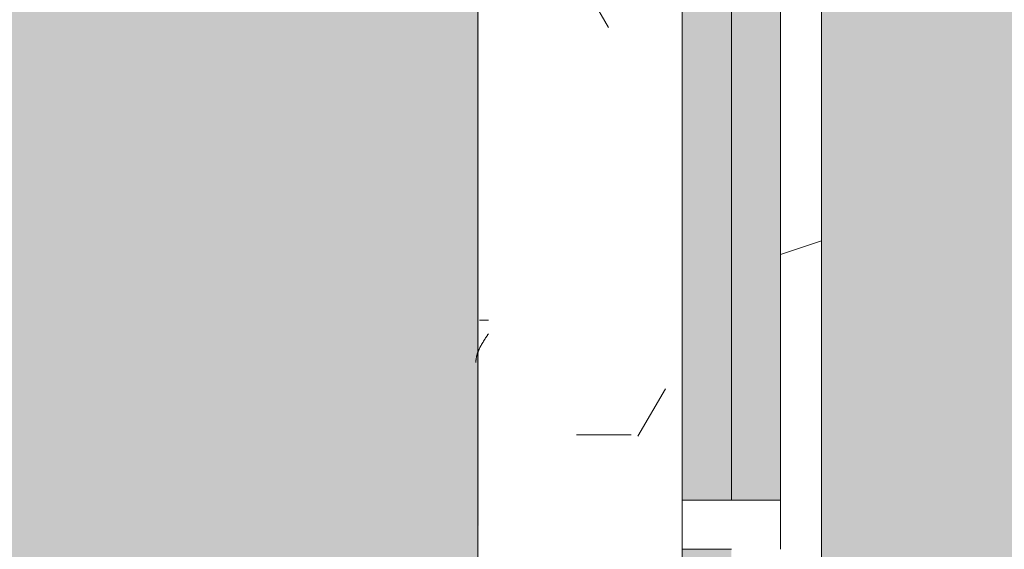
# Model space of a CAD drawing. Header units: millimetres. Extents: x 5980700 to 6194397, y -12939 to 2351883.
# Tile 290 of 587: x 6075328 to 6075930, y 3619 to 3943. Entities that reach past the tile are written whole.
import ezdxf

# ---------------------------------------------------------------- set-up
doc = ezdxf.new("R2010")
doc.units = ezdxf.units.MM
for name, color, linetype, lineweight in [('A-FLOR-PATT', 8, 'Continuous', 18), ('A-GLAZ', 151, 'Continuous', 9), ('A-GLAZ-SILL', 1, 'Continuous', 9), ('A-WALL', 113, 'Continuous', 18), ('A-WALL-PATT', 111, 'Continuous', 25)]:
    doc.layers.add(name, color=color, linetype=linetype, lineweight=lineweight)

# ---------------------------------------------------------------- blocks, each defined once
blk = doc.blocks.new('CC_JANELA MAXIM-AR_4 FOLHAS VIDRO - 2_50 x 1_20-V161-PLANTA DE CAIMENTO DE PISOS - 1 PAV_')
at = {"layer": 'A-GLAZ', "lineweight": 5}
h = blk.add_hatch(color=251, dxfattribs=at)
h.paths.add_polyline_path([(-1219.999999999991, -47.49999999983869), (-632.4999999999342, -47.4999999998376), (-632.4999999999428, -17.49999999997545), (-1220, -17.49999999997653)])
h.paths.add_polyline_path([(-602.499999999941, -47.4999999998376), (-14.99999999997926, -47.50000000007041), (-14.99999999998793, -17.49999999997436), (-602.4999999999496, -17.49999999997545), (-602.499999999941, -37.35499999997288)])
h.paths.add_polyline_path([(15.00000000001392, -17.49999999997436), (15.00000000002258, -47.50000000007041), (602.5000000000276, -47.50000000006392), (602.500000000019, -17.49999999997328), (65.00000000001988, -17.49999999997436)])
h.paths.add_polyline_path([(632.5000000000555, -47.50000000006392), (1219.999999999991, -47.50000000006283), (1219.999999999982, -17.4999999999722), (632.5000000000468, -17.49999999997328)])
blk.add_hatch(color=251, dxfattribs=at).paths.add_polyline_path([(632.4999999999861, -57.50636918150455), (632.4999999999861, -77.49999999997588), (1219.999999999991, -77.49999999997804), (1219.999999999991, -47.50000000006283), (632.4999999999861, -47.50000000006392)])
at = {"layer": 'A-GLAZ', "color": 90, "lineweight": 5}
for p, q in [((602.5000000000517, -17.49999999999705), (15.00000000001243, -17.49999999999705)), ((1219.99999999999, -17.49999999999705), (632.5000000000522, -17.49999999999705)), ((632.4999999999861, -47.50000000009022), (632.4999999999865, -77.50000000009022)), ((1219.999999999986, -47.50000000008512), (632.4999999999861, -47.5000000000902)), ((632.4999999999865, -77.50000000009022), (1219.999999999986, -77.50000000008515))]:
    blk.add_line(p, q, dxfattribs=at)
at = {"layer": 'A-GLAZ', "color": 130}
for p, q in [((632.5000000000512, -17.49999999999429), (602.5000000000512, -17.49999999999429)), ((602.5000000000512, -17.49999999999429), (602.5000000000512, -47.50000000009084)), ((632.5000000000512, -47.50000000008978), (632.5000000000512, -17.49999999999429)), ((602.5000000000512, -77.49999999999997), (632.5000000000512, -77.49999999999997))]:
    blk.add_line(p, q, dxfattribs=at)
blk = doc.blocks.new('FP_218-PLANTA DE CAIMENTO DE PISOS - 1 PAV_')
at = {"layer": 'A-GLAZ-SILL', "lineweight": 5}
for p, q in [((716.7137725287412, 108.6626156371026), (716.9407881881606, 108.6579489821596)), ((716.9407881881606, 108.6579489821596), (717.1678038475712, 108.6501733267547)), ((717.1678038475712, 108.6501733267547), (717.394819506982, 108.6392918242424)), ((717.394819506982, 108.6392918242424), (717.6218351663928, 108.6253088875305)), ((717.6218351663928, 108.6253088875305), (717.8488508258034, 108.6082301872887)), ((717.8488508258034, 108.6082301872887), (718.0758664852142, 108.5880626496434)), ((718.0758664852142, 108.5880626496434), (718.3028821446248, 108.5648144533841)), ((718.3028821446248, 108.5648144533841), (718.5298978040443, 108.5384950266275)), ((718.5298978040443, 108.5384950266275), (718.756913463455, 108.5091150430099)), ((718.756913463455, 108.5091150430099), (718.9839291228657, 108.4766864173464)), ((718.9839291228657, 108.4766864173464), (719.2109447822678, 108.4412223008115)), ((719.2109447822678, 108.4412223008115), (719.4379604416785, 108.4027370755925)), ((719.4379604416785, 108.4027370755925), (719.6649761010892, 108.3612463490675)), ((719.6649761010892, 108.3612463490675), (719.8919917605, 108.3167669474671)), ((719.8919917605, 108.3167669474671), (720.1190074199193, 108.2693169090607)), ((720.1190074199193, 108.2693169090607), (720.34602307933, 108.2189154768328)), ((720.34602307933, 108.2189154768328), (720.5730387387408, 108.1655830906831)), ((720.5730387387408, 108.1655830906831), (720.8000543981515, 108.1093413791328)), ((720.8000543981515, 108.1093413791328), (721.0270700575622, 108.0502131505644)), ((721.0270700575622, 108.0502131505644), (721.2540857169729, 107.9882223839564)), ((721.2540857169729, 107.9882223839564), (721.4811013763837, 107.9233942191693)), ((721.4811013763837, 107.9233942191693), (721.7081170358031, 107.8557549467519)), ((721.7081170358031, 107.8557549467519), (721.9351326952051, 107.7853319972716)), ((721.9351326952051, 107.7853319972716), (722.1621483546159, 107.7121539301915)), ((722.1621483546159, 107.7121539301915), (722.3891640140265, 107.6362504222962)), ((722.3891640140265, 107.6362504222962), (722.6161796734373, 107.5576522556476)), ((722.6161796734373, 107.5576522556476), (722.843195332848, 107.4763913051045)), ((722.843195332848, 107.4763913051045), (723.0702109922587, 107.3925005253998)), ((723.0702109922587, 107.3925005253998), (723.2972266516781, 107.3060139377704)), ((723.2972266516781, 107.3060139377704), (723.5242423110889, 107.2169666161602)), ((723.5242423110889, 107.2169666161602), (723.7512579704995, 107.1253946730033)), ((723.7512579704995, 107.1253946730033), (723.9782736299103, 107.0313352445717)), ((723.9782736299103, 107.0313352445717), (724.205289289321, 106.9348264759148)), ((724.205289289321, 106.9348264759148), (724.4323049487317, 106.8359075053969)), ((724.4323049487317, 106.8359075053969), (724.6593206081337, 106.7346184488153)), ((724.6593206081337, 106.7346184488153), (724.8863362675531, 106.6310003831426)), ((724.8863362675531, 106.6310003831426), (725.1133519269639, 106.5250953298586)), ((725.1133519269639, 106.5250953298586), (725.3403675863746, 106.4169462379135)), ((725.3403675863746, 106.4169462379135), (725.5673832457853, 106.3065969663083)), ((725.5673832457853, 106.3065969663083), (725.7943989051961, 106.194092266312)), ((725.7943989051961, 106.194092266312), (726.0214145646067, 106.0794777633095)), ((726.0214145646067, 106.0794777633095), (726.2484302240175, 105.9627999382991)), ((726.2484302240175, 105.9627999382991), (726.4754458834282, 105.8441061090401)), ((726.4754458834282, 105.8441061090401), (726.7024615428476, 105.7234444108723)), ((726.7024615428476, 105.7234444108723), (726.9294772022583, 105.600863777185)), ((726.9294772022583, 105.600863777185), (727.1564928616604, 105.4764139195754)), ((727.1564928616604, 105.4764139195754), (727.3835085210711, 105.3501453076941)), ((727.3835085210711, 105.3501453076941), (727.6105241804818, 105.2221091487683)), ((727.6105241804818, 105.2221091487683), (727.8375398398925, 105.0923573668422)), ((727.8375398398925, 105.0923573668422), (728.0645554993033, 104.9609425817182)), ((728.0645554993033, 104.9609425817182), (728.2915711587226, 104.8279180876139)), ((728.2915711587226, 104.8279180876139), (728.5185868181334, 104.6933378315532)), ((728.5185868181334, 104.6933378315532), (728.7456024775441, 104.5572563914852)), ((728.7456024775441, 104.5572563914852), (728.9726181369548, 104.4197289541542)), ((728.9726181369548, 104.4197289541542), (729.1996337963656, 104.2808112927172)), ((729.1996337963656, 104.2808112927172), (729.4266494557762, 104.1405597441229)), ((729.4266494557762, 104.1405597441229), (729.653665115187, 103.9990311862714)), ((729.653665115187, 103.9990311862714), (729.8806807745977, 103.85628301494)), ((729.8806807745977, 103.85628301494), (730.1076964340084, 103.7123731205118)), ((730.1076964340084, 103.7123731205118), (730.3347120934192, 103.5673598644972)), ((730.3347120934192, 103.5673598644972), (730.5617277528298, 103.4213020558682)), ((730.5617277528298, 103.4213020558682), (730.7887434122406, 103.2742589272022)), ((730.7887434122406, 103.2742589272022), (731.0157590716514, 103.1262901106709)), ((731.0157590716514, 103.1262901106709), (731.242774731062, 102.9774556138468)), ((731.242774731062, 102.9774556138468), (731.4697903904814, 102.8278157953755)), ((731.4697903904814, 102.8278157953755), (731.6968060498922, 102.6774313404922)), ((731.6968060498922, 102.6774313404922), (731.9238217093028, 102.5263632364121)), ((731.9238217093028, 102.5263632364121), (732.1508373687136, 102.3746727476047)), ((732.1508373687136, 102.3746727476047), (732.3778530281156, 102.222421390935)), ((742.5410056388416, 100.9916647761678), (742.5410056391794, 106.4169462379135)), ((732.3778530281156, 102.222421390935), (732.6048686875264, 102.069670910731)), ((732.6048686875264, 102.069670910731), (732.831884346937, 101.9164832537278)), ((732.831884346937, 101.9164832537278), (733.0589000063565, 101.7629205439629)), ((733.0589000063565, 101.7629205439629), (733.2859156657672, 101.6090450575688)), ((733.2859156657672, 101.6090450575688), (733.5129313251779, 101.4549191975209)), ((733.5129313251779, 101.4549191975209), (733.7399469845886, 101.3006054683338)), ((733.7399469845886, 101.3006054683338), (733.9669626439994, 101.1461664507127)), ((733.9669626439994, 101.1461664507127), (734.1939783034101, 100.9916647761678))]:
    blk.add_line(p, q, dxfattribs=at)
at = {"layer": 'A-GLAZ-SILL', "color": 90, "lineweight": 5}
blk.add_line((1274.999999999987, 107.4999999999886), (-1274.999999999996, 107.4999999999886), dxfattribs=at)
blk = doc.blocks.new('CC_PEITORIL - PEITORIL-V217-PLANTA DE CAIMENTO DE PISOS - 1 PAV_')
at = {"layer": 'A-GLAZ-SILL', "lineweight": 5}
h = blk.add_hatch(dxfattribs=at)
h.set_pattern_fill('FP_226', color=256, style=0, pattern_type=2)
h.set_pattern_definition([(270, (-3016.659, -16549.122), (101.6, -406.4), [33.528, -271.272, 33.528, -1896.872]), (270, (-3016.659, -16549.122), (101.6, -406.4), [-338.328, -271.272, 33.528, -576.072, -1016]), (270, (-3016.659, -16549.122), (101.6, -406.4), [-1219.2, 33.528, -271.272, 33.528, -677.672]), (270, (-3016.659, -16549.122), (101.6, -406.4), [-1557.528, -169.672, 33.528, -474.472]), (29.99999999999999, (-2965.859, -16701.522), (301.1527240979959, 291.1881810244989), [33.528, -271.272, 33.528, -1896.872]), (29.99999999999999, (-2965.859, -16701.522), (301.1527240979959, 291.1881810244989), [-338.328, -271.272, 33.528, -576.072, -1016]), (29.99999999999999, (-2965.859, -16701.522), (301.1527240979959, 291.1881810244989), [-1219.2, 33.528, -271.272, 33.528, -677.672]), (29.99999999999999, (-2965.859, -16701.522), (301.1527240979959, 291.1881810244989), [-1557.528, -169.672, 33.528, -474.472]), (150, (-2762.659, -16752.322), (-402.7527240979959, 115.211818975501), [33.528, -271.272, 33.528, -1896.872]), (150, (-2762.659, -16752.322), (-402.7527240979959, 115.211818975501), [-338.328, -271.272, 33.528, -576.072, -1016]), (150, (-2762.659, -16752.322), (-402.7527240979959, 115.211818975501), [-1219.2, 33.528, -271.272, 33.528, -677.672]), (150, (-2762.659, -16752.322), (-402.7527240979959, 115.211818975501), [-1557.528, -169.672, 33.528, -474.472])])
h.paths.add_polyline_path([(-1274.999999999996, 77.50000000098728), (-1250.000000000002, 77.49363081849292), (-1250.000000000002, -17.49999999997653), (1249.999999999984, -17.4999999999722), (1249.999999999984, 77.50000000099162), (1274.999999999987, 77.50000000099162), (1274.999999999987, 100.9916647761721), (-1274.999999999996, 100.9852955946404), (-1274.999999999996, 79.0669326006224)])
h = blk.add_hatch(dxfattribs=at)
h.set_pattern_fill('FP_227', color=256, style=0, pattern_type=2)
h.set_pattern_definition([(126.87, (-1429.159, -17184.122), (3175.008507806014, -4762.494328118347), [793.75, -7143.75]), (116.565, (-1905.409, -18136.622), (-1587.499067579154, 1587.501456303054), [1774.879, -1774.879]), (108.435, (-2699.159, -18136.622), (-1587.502903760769, 3174.997452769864), [1004.024, -4016.092])])
h.paths.add_polyline_path([(-1274.999999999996, 77.50000000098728), (-1250.000000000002, 77.49363081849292), (-1250.000000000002, -17.49999999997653), (1249.999999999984, -17.4999999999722), (1249.999999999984, 77.50000000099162), (1274.999999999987, 77.50000000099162), (1274.999999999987, 100.9916647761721), (-1274.999999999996, 100.9852955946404), (-1274.999999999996, 79.0669326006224)])
at = {"layer": 'A-GLAZ', "color": 90, "lineweight": 5}
blk.add_blockref('FP_218-PLANTA DE CAIMENTO DE PISOS - 1 PAV_', (0, 0), dxfattribs=at)
blk = doc.blocks.new('BE-PMSa-MOD-ARQ-CONEXAODOFUTURO-EX-000-R_rvt-2-PLANTA DE CAIMENTO DE PISOS - 1 PAV_')
at = {"layer": 'A-FLOR-PATT', "lineweight": 5}
h = blk.add_hatch(dxfattribs=at)
h.set_pattern_fill('FP_2', color=135, style=0, pattern_type=2)
h.set_pattern_definition([(0, (0, 0), (812.8, 203.2), [33.528, -576.072, 33.528, -576.072, -3251.2]), (0, (0, 0), (812.8, 203.2), [-1219.2, 33.528, -1185.672, 33.528, -576.072, -1422.4]), (0, (0, 0), (812.8, 203.2), [-3048, 33.528, -372.872, 33.528, -982.472]), (120, (304.8, 101.6), (-582.3763620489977, 602.3054481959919), [33.52799999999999, -576.0719999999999, 33.52799999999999, -576.0719999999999, -3251.199999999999]), (120, (304.8, 101.6), (-582.3763620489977, 602.3054481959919), [-1219.2, 33.52799999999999, -1185.672, 33.52799999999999, -576.0719999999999, -1422.4]), (120, (304.8, 101.6), (-582.3763620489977, 602.3054481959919), [-3048, 33.52799999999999, -372.8719999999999, 33.52799999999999, -982.4719999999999]), (240, (406.4, 508), (-230.4236379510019, -805.5054481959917), [33.528, -576.072, 33.528, -576.072, -3251.2]), (240, (406.4, 508), (-230.4236379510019, -805.5054481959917), [-1219.2, 33.528, -1185.672, 33.528, -576.072, -1422.4]), (240, (406.4, 508), (-230.4236379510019, -805.5054481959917), [-3048, 33.528, -372.872, 33.528, -982.472])])
h.paths.add_polyline_path([(-15966.85299915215, 4711.136803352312), (-15966.79158577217, 4712.906868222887), (-15965.57572207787, 4712.3617231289)])
h.paths.add_polyline_path([(3731.201831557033, -10125.84100563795), (14705.38782324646, -10125.84100563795), (14705.38782324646, -9779.8857164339), (14699.38782324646, -9779.8857164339), (14699.38782324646, -9763.237570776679), (14681.68558745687, -9763.757413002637), (14670.96395493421, -9768.482704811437), (14665.88782324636, -9782.570563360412), (14665.88782324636, -9856.278958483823), (14670.73620676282, -9865.068167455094), (14677.45883342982, -9868.493127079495), (14678.38782324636, -9869.242380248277), (14678.38782324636, -9881.040871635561), (14674.14369136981, -9882.10035906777), (14663.09686027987, -9878.012306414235), (14654.32815878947, -9868.57707781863), (14652.0250349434, -9859.981702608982), (14651.89263271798, -9855.737570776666), (14650.88782324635, -9855.737570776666), (14651.89263271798, -9780.737570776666), (14653.73085252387, -9770.127241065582), (14656.87805812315, -9762.851510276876), (14667.13782324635, -9752.591745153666), (14683.38782324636, -9748.237570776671), (14699.38782324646, -9748.237570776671), (14699.38782324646, -9731.58942511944), (14705.38782324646, -9731.58942511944), (14705.38782324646, -9705.737570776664), (14755.38782324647, -9705.737570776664), (14755.38782324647, -9754.737570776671), (14795.38782324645, -9754.737570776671), (14796.02424042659, -9756.737570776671), (14812.38782324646, -9756.737570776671), (14811.36426821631, -9815.737570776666), (14810.34779546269, -9815.737570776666), (14811.47778338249, -9818.1719714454), (14811.43015556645, -9819.291362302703), (14811.44856252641, -9820.918341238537), (14827.38782324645, -9827.197475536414), (14827.38782324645, -10125.84100563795), (21231.38515489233, -10125.84100563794), (21231.38515489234, 5919.158994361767), (12003.88515489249, 5918.472013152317), (12003.8851548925, 5447.158205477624), (12268.88333741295, 5447.158205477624), (12268.88333741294, 4674.158994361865), (15653.88333741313, 4674.158994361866), (15653.88333741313, 5447.158205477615), (15923.88333741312, 5447.158205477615), (15923.88333741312, 4674.158994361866), (19560.40988707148, 4674.158994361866), (19559.83290347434, 4677.196584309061), (19558.62046790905, 4677.180784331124), (19558.93691090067, 4681.184361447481), (19560.40988707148, 4681.202554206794), (19559.83416624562, 4682.57353656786), (19558.03876213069, 4682.57353656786), (19558.93691090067, 4695.251249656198), (19588.00988707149, 4695.197383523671), (19586.88286324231, 4682.548897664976), (19585.40988707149, 4682.548897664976), (19585.98560789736, 4681.195050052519), (19587.19930623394, 4681.15368493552), (19586.88286324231, 4677.184908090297), (19585.41064974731, 4677.065937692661), (19585.98560789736, 4674.158994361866), (19999.38682609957, 4674.158994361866), (19999.38682609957, 5447.158205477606), (20269.38682609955, 5447.158205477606), (20269.38682609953, 4280.731645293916), (20299.38682609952, 4280.731645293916), (20298.51487451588, 1530.731645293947), (20269.38682609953, 1530.731645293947), (20269.38682609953, 1143.558994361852), (20299.38682609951, 1143.558994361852), (20298.51487451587, -1606.441005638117), (20269.38682609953, -1606.441005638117), (20269.38682609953, -2040.191005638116), (20299.38682609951, -2040.191005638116), (20298.51487451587, -4790.191005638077), (20269.38682609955, -4790.191005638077), (20269.38682609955, -5273.941005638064), (20299.38682609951, -5273.941005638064), (20298.51487451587, -8023.941005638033), (20269.38682609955, -8023.941005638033), (20269.38682609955, -9308.841005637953), (19999.38682609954, -9308.841005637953), (19999.38682609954, -8513.84179452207), (19913.3833374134, -8513.84179452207), (19913.3833374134, -8347.825683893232), (19635.38599049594, -8347.979428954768), (19635.38599049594, -8377.825683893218), (16285.38599049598, -8376.953732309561), (16285.38599049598, -8347.825683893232), (15971.88333741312, -8347.979428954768), (15971.88333741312, -8513.841794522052), (15921.38515489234, -8513.841794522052), (15921.38515489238, -9312.594001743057), (15651.38515489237, -9312.594001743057), (15651.38515489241, -8513.841794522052), (15603.38515489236, -8513.841794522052), (15603.38515489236, -8377.825683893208), (12316.88333741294, -8377.825683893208), (12316.88333741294, -8513.841794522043), (12293.88333741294, -8513.841794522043), (12293.88333741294, -9312.594001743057), (11998.88333741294, -9312.594001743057), (11998.88333741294, -8513.841794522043), (11950.88333741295, -8513.841794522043), (11950.88333741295, -8347.825683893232), (11867.63333741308, -8347.979428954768), (11867.63333741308, -8377.82568389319), (8517.633337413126, -8376.953732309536), (8517.633337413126, -8347.825683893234), (8434.383337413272, -8347.97942895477), (8434.383337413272, -8513.841794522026), (8386.383337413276, -8513.841794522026), (8386.383337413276, -9312.594001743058), (8116.383337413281, -9312.594001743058), (8116.383337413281, -9125.841005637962), (2121.38333741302, -9125.841005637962), (2121.38333741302, -9312.594001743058), (1851.383337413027, -9312.594001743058), (1851.383337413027, -9125.841005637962), (-4143.616662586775, -9125.841005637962), (-4143.616662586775, -9312.594001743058), (-4413.616662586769, -9312.594001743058), (-4413.616662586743, -8513.841794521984), (-4461.61666258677, -8513.841794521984), (-4461.61666258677, -8347.825683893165), (-4547.366662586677, -8347.97942895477), (-4547.366662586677, -8377.82568389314), (-7897.366662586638, -8376.953732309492), (-7897.366662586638, -8347.825683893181), (-7983.116662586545, -8347.97942895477), (-7983.116662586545, -8513.841794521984), (-8031.114845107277, -8513.841794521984), (-8031.11484510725, -9308.841005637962), (-8301.11484510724, -9308.841005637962), (-8301.114845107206, -8513.841794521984), (-8349.116662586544, -8513.841794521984), (-8349.116662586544, -8347.825683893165), (-8354.864845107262, -8347.97942895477), (-8354.864845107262, -8377.825683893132), (-11704.86484510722, -8376.953732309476), (-11705.67059857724, -8347.825683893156), (-11710.61666258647, -8347.97942895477), (-11710.61666258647, -8513.841794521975), (-11758.61484510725, -8513.841794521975), (-11758.61484510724, -9308.841005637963), (-12028.61484510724, -9308.841005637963), (-12028.61484510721, -8513.841794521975), (-12076.61666258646, -8513.841794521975), (-12076.61666258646, -8347.82568389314), (-12498.61666258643, -8347.97942895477), (-12498.61666258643, -8377.825683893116), (-15848.61666258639, -8376.953732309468), (-15848.61666258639, -8347.82568389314), (-16270.61666258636, -8347.97942895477), (-16270.61666258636, -8513.841794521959), (-16356.61588608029, -8513.841794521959), (-16356.61588608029, -9308.841005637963), (-16626.61588608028, -9308.841005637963), (-16626.62225526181, -7987.079408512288), (-16656.61588608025, -7987.079408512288), (-16655.7439344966, -5237.07940851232), (-16626.62225526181, -5237.07940851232), (-16626.62225526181, -4803.34100563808), (-16656.61588608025, -4803.34100563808), (-16655.7439344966, -2053.341005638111), (-16626.62225526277, -2053.341005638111), (-16626.62225526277, -1620.841794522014), (-16656.61588608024, -1620.841794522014), (-16655.74393449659, 1129.158205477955), (-16626.62225526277, 1129.158205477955), (-16626.62225526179, 1534.1582054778), (-16656.61588608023, 1534.1582054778), (-16655.75030367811, 4291.658994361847), (-16626.62225526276, 4291.658994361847), (-16626.61588608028, 5479.158994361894), (-16356.61588608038, 5479.158994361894), (-16356.61588608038, 4674.158994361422), (-15971.4658517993, 4674.158994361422), (-15969.32193463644, 4707.054996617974), (-15967.78963012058, 4710.307043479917), (-15962.27373900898, 4714.058684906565), (-15960.94760521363, 4714.652107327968), (-15959.84645306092, 4714.71907505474), (-15959.84645306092, 4715.8252811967), (-15957.766248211, 4715.335026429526), (-15956.67909179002, 4714.508980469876), (-15954.53101014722, 4715.146843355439), (-15948.69801778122, 4712.361723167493), (-15947.69218614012, 4710.313634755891), (-15946.34526303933, 4708.984911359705), (-15944.33196142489, 4698.966261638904), (-15943.76299404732, 4697.905132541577), (-15944.00738434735, 4674.158994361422), (-12028.61666258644, 4674.158994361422), (-12028.6166625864, 5447.158205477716), (-11733.61666258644, 5446.941285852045), (-11733.61666258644, 4674.158994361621), (-8301.114845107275, 4674.158994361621), (-8301.114845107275, 5447.158205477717), (-8031.114845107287, 5447.158205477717), (-8031.114845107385, 5919.158994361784), (-17588.61484510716, 5919.158994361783), (-17588.61484510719, -10125.84100563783), (1375.719287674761, -10125.84100563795)])
h.paths.add_polyline_path([(14665.67045985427, -9780.737570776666), (14665.63226694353, -9779.779781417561), (14665.63226694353, -9780.737570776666)])
h.paths.add_polyline_path([(-16089.65907882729, -8758.105317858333), (-16115.54098333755, -8754.697900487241), (-16139.6590788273, -8744.707858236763), (-16160.36975694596, -8728.81599597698), (-16176.26161920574, -8708.105317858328), (-16186.2516614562, -8683.987222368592), (-16189.65907882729, -8658.105317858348), (-16186.2516614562, -8632.223413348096), (-16176.26161920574, -8608.105317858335), (-16160.36975694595, -8587.394639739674), (-16139.65907882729, -8571.502777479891), (-16115.54098333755, -8561.512735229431), (-16089.65907882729, -8558.105317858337), (-16063.77717431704, -8561.512735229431), (-16039.65907882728, -8571.5027774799), (-16018.94840070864, -8587.394639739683), (-16003.05653844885, -8608.105317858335), (-15993.06649619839, -8632.22341334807), (-15989.6590788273, -8658.105317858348), (-15993.06649619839, -8683.987222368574), (-16003.05653844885, -8708.105317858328), (-16021.19134126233, -8730.537064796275), (-16039.65907882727, -8744.707858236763), (-16063.77717431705, -8754.697900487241)])
h.paths.add_polyline_path([(19732.71217533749, -8754.66845021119), (19706.83027082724, -8751.260990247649), (19682.71217533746, -8741.270823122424), (19660.00862136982, -8722.781563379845), (19646.10963495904, -8704.667825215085), (19636.1195927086, -8680.549428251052), (19632.71217533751, -8648.66439434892), (19632.71217533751, -8622.782813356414), (19636.1195927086, -8596.9012323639), (19646.10963495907, -8572.783438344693), (19662.00149721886, -8552.073019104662), (19682.71217533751, -8536.181355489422), (19706.83027082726, -8526.191438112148), (19732.7121753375, -8522.784063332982), (19758.59407984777, -8526.191438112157), (19782.71217533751, -8536.181355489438), (19803.42285345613, -8552.073019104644), (19819.31471571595, -8572.783438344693), (19829.30475796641, -8596.901232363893), (19832.7121753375, -8628.390346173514), (19832.7121753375, -8654.667200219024), (19827.88084468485, -8683.987101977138), (19816.67739151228, -8708.104895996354), (19803.42285345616, -8725.378762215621), (19782.71217533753, -8741.270823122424), (19758.59407984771, -8751.260990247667)])
h.paths.add_polyline_path([(15648.38515489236, -8468.841794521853), (15650.88333741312, -8468.841794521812), (15650.88333741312, -8347.825683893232), (15648.38515489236, -8347.979428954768)])
h.paths.add_polyline_path([(19588.84766320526, 4677.140991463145), (19587.19930623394, 4677.180784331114), (19588.17837096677, 4681.15368493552)])
h.paths.add_polyline_path([(19556.97211093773, 4677.140991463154), (19558.32440709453, 4678.382155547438), (19558.03965555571, 4677.166762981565), (19557.10244703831, 4677.144137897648)])
h.paths.add_polyline_path([(19572.90988707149, 4728.142336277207), (19572.90988707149, 4726.742336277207), (19573.4626323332, 4727.745209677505)])
h.paths.add_polyline_path([(19575.73176932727, 4695.639950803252), (19572.5677829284, 4696.432937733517), (19568.91630770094, 4696.431447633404), (19559.3482884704, 4696.333664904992), (19559.34828847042, 4718.022372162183), (19562.4254587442, 4722.467653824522), (19569.27606767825, 4726.263934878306), (19567.2700120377, 4727.14852244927), (19574.67880208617, 4727.830632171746), (19576.14512513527, 4726.470898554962), (19576.81805465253, 4726.227816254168), (19583.58719946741, 4722.319648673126), (19587.49536704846, 4715.550503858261), (19587.49536704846, 4707.734168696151), (19586.28070679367, 4704.092336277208), (19585.91122027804, 4696.34719023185), (19576.14512513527, 4695.960088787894)])
h.paths.add_polyline_path([(-15957.766248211, 4718.652107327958), (-15954.53101014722, 4716.980669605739), (-15955.18379838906, 4716.796714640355)])
h.paths.add_polyline_path([(-15960.34869803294, 4716.796714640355), (-15961.00148627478, 4718.082019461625), (-15959.74034676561, 4717.233792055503), (-15960.09391064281, 4716.979769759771)])
h.paths.add_polyline_path([(19732.71217533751, 4730.240264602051), (19706.83027082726, 4733.647681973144), (19682.7121753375, 4743.637724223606), (19662.00149721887, 4759.529586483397), (19646.10963495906, 4780.240264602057), (19636.1195927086, 4804.358360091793), (19632.71217533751, 4830.240264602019), (19636.1195927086, 4856.122169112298), (19646.10963495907, 4880.24026460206), (19662.00149721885, 4900.950942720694), (19682.7121753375, 4916.842804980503), (19706.83027082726, 4926.832847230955), (19732.71217533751, 4930.240264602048), (19758.59407984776, 4926.832847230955), (19782.71217533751, 4916.842804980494), (19803.42285345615, 4900.950942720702), (19819.31471571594, 4880.24026460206), (19829.30475796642, 4856.122169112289), (19832.7121753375, 4830.240264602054), (19829.30475796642, 4804.358360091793), (19819.31471571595, 4780.24026460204), (19803.42285345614, 4759.529586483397), (19782.71217533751, 4743.637724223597), (19758.59407984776, 4733.647681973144)])
h.paths.add_polyline_path([(-16089.65907882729, 4736.408178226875), (-16115.54098333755, 4739.815595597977), (-16139.65907882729, 4749.80563784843), (-16160.36975694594, 4765.697500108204), (-16176.26161920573, 4786.408178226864), (-16186.2516614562, 4810.526273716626), (-16189.65907882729, 4836.408178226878), (-16186.2516614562, 4862.29008273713), (-16176.26161920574, 4886.408178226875), (-16160.36975694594, 4907.118856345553), (-16139.65907882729, 4923.010718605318), (-16115.54098333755, 4933.000760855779), (-16089.65907882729, 4936.408178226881), (-16063.77717431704, 4933.000760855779), (-16039.65907882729, 4923.01071860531), (-16018.9484007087, 4907.118856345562), (-16003.05653844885, 4886.408178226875), (-15993.06649619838, 4862.29008273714), (-15989.6590788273, 4836.408178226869), (-15993.06649619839, 4810.526273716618), (-16003.05653844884, 4786.408178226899), (-16018.94840070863, 4765.69750010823), (-16039.65907882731, 4749.80563784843), (-16063.77717431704, 4739.815595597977)])
h = blk.add_hatch(dxfattribs=at)
h.set_pattern_fill('FP_100', color=133, style=0, pattern_type=2)
h.set_pattern_definition([(49.99999999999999, (0, 0), (182.184668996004, -15.93908553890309), [19.05, -209.55]), (355, (0, 0), (-35.24242749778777, 191.0566080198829), [15.24, -167.64]), (100.451, (15.182, -1.328), (146.9425016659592, 175.1166878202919), [16.19, -178.09]), (46.184, (0, 50.8), (271.0788941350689, -42.04327417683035), [28.575, -314.325]), (96.636, (22.59, 47.297), (237.4025071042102, 247.4272132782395), [24.285, -267.135]), (351.184, (0, 50.8), (237.404605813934, 247.4251178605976), [22.86, -251.46]), (21, (25.4, 38.1), (151.6148798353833, -102.2655185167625), [19.05, -209.55]), (326, (25.4, 38.1), (61.80235996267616, 184.1877424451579), [15.24, -167.64]), (71.45100000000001, (38.035, 29.578), (213.4170626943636, 81.92136778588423), [16.19, -178.09]), (37.50000000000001, (0, 0), (3.08832282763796, 84.55507579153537), [8.382, -157.226, 8.382, -161.798, -168.275]), (37.50000000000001, (0, 0), (3.08832282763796, 84.55507579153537), [-335.788, 8.382, -159.893]), (7.499999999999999, (0, 0), (66.81943811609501, 100.1807470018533), [8.382, -88.646, 8.382, -153.416, -64.135]), (7.499999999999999, (0, 0), (66.81943811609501, 100.1807470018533), [-258.826, 8.382, -55.753]), (327.5, (-56.642, 0), (135.5904877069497, -5.7289126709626), [8.382, -55.118, 8.382, -189.738, -262.89]), (327.5, (-56.642, 0), (135.5904877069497, -5.7289126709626), [-261.62, 8.382, -254.508]), (317.5, (-82.042, 0), (148.1288864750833, 25.42676126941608), [8.382, -74.168, 8.382, -123.19, -186.69]), (317.5, (-82.042, 0), (148.1288864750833, 25.42676126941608), [-214.122, 8.382, -178.308])])
h.paths.add_polyline_path([(-1916.114845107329, -8177.825683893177), (-1683.614845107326, -8177.825683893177), (-1683.614845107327, -1915.841005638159), (-3033.614845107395, -1915.841005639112), (-3033.614845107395, -1900.841005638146), (-3933.614845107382, -1900.841005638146), (-3933.614845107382, -2050.841005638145), (-1818.614845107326, -2050.841005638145), (-1818.614845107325, -8042.852683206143), (-4146.617820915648, -8042.852683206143), (-4146.617820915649, -4063.841794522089), (-3970.61666258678, -4063.841794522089), (-3970.61666258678, -3457.84179452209), (-4146.617820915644, -3457.84179452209), (-4146.617820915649, -2138.841794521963), (-3970.61666258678, -2138.841794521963), (-3970.61666258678, -2050.841005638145), (-3963.614845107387, -2050.841005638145), (-3963.614845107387, -1900.841005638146), (-3973.614845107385, -1900.841005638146), (-3973.614845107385, -1915.841005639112), (-4105.616662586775, -1915.841005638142), (-4105.616662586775, -2003.84179452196), (-4281.617820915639, -2003.84179452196), (-4281.617820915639, -3592.841794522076), (-4105.61666258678, -3592.841794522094), (-4105.61666258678, -3928.841794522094), (-4281.617820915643, -3928.841794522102), (-4281.615120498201, -8177.82568389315), (-1916.459753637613, -8177.825683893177)])
h.paths.add_polyline_path([(8258.385255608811, -8167.825683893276), (15620.8643440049, -8167.825683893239), (15620.86434400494, -1925.841005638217), (12311.88333741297, -1925.841005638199), (12311.88333741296, -2018.841794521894), (11955.88333741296, -2018.841794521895), (11955.88333741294, -1925.841005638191), (9541.385154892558, -1925.841005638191), (9541.385154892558, -1915.841005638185), (9491.385154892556, -1915.841005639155), (9491.385154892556, -1900.841005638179), (8591.38515489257, -1900.841005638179), (8591.38515489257, -2050.841005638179), (11830.88333741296, -2050.841005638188), (11830.88333741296, -2143.841794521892), (12436.88333741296, -2143.841794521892), (12436.88333741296, -2050.841005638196), (15495.86434400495, -2050.841005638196), (15495.86434400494, -8042.825683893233), (8383.385255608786, -8042.825683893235), (8383.385255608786, -4063.841794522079), (8559.379702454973, -4063.841794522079), (8559.379702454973, -3457.841794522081), (8383.385255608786, -3457.84179452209), (8383.385255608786, -2138.841794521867), (8559.379702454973, -2138.84179452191), (8559.379702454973, -2050.841005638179), (8561.385154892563, -2050.753085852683), (8561.385154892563, -1900.841005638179), (8551.38515489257, -1900.841005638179), (8551.38515489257, -1915.841005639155), (8501.385154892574, -1915.841005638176), (8501.385154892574, -1925.841005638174), (8434.379702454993, -1925.841005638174), (8434.379702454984, -2013.841794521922), (8258.385255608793, -2013.841794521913), (8258.385255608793, -3582.841794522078), (8434.379702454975, -3582.841794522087), (8434.379702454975, -3938.841794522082), (8258.385255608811, -3938.841794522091), (8258.385255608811, -8156.700611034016)])
h.paths.add_polyline_path([(19984.7546155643, -8167.825683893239), (20089.38682609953, -8167.825683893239), (20089.38682609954, -5194.841794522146), (19913.3833374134, -5194.841794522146), (19913.3833374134, -4838.841794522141), (20089.38682609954, -4838.841794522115), (20089.38682609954, -2013.84179452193), (19913.3833374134, -2013.841794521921), (19913.3833374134, -1657.841794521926), (20089.38682609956, -1657.841794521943), (20089.38682609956, 1166.158205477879), (19913.38333741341, 1166.158205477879), (19913.38333741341, 1522.158205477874), (20089.38682609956, 1522.158205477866), (20089.38682609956, 4296.158205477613), (19913.38333741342, 4296.15820547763), (19913.3833374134, 4461.658994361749), (15971.88333741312, 4461.658994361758), (15971.88333741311, 4296.15820547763), (15800.86434400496, 4296.15820547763), (15800.86434400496, -605.8410056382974), (15790.86434400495, -605.8410056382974), (15790.86434400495, -655.841005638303), (15775.86434400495, -655.841005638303), (15775.86434400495, -1555.841005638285), (16091.88333741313, -1555.841005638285), (16091.88333741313, -1527.841794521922), (15925.86434400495, -1527.841794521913), (15925.86434400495, 4171.158205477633), (16096.88333741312, 4171.158205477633), (16097.48518693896, 4336.658994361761), (19788.38333741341, 4336.658994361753), (19788.38333741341, 4171.158205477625), (19964.38682609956, 4171.158205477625), (19964.38682609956, 1647.158205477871), (19788.38333741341, 1647.158205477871), (19788.38333741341, 1041.158205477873), (19964.38682609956, 1041.158205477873), (19964.38682609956, -1532.84179452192), (19788.38333741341, -1532.84179452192), (19788.38333741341, -2138.841794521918), (19964.38682609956, -2138.841794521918), (19964.38682609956, -4713.841794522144), (19788.3833374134, -4713.841794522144), (19788.3833374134, -5319.841794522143), (19964.38682609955, -5319.841794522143), (19964.38682609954, -8042.82568389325), (15925.86434400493, -8042.825683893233), (15925.86434400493, -2143.841794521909), (16091.88333741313, -2143.841794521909), (16091.88333741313, -1585.841005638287), (15775.86434400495, -1585.841005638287), (15775.86434400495, -1595.841005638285), (15790.86434400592, -1595.841005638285), (15790.86434400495, -1652.84179452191), (15966.88333741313, -1653.220801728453), (15966.88333741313, -2018.84179452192), (15800.86434400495, -2018.841794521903), (15800.86434400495, -8167.825683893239), (19925.14432074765, -8167.825683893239)])
h.paths.add_polyline_path([(-5690.728343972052, -8167.825683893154), (-4451.617820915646, -8167.825683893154), (-4451.617820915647, -1925.841005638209), (-4506.114845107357, -1925.84100563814), (-4506.114845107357, -1915.841005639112), (-4536.11484510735, -1915.841005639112), (-4536.11484510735, -1900.841005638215), (-4546.114845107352, -1900.841005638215), (-4546.114845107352, -2740.841005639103), (-4536.114845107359, -2740.841005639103), (-4536.114845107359, -2751.8410056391), (-4516.109778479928, -2751.8410056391), (-4516.109778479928, -2640.8410056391), (-4497.109778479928, -2640.8410056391), (-4497.109778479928, -2770.841005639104), (-4536.114845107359, -2770.841005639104), (-4536.114845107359, -2780.841005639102), (-4546.114845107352, -2780.841005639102), (-4546.114845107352, -2820.841005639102), (-4576.114845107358, -2820.841005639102), (-4576.617820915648, -8042.852683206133), (-11628.61484510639, -8042.852683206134), (-11628.6148451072, -2138.841794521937), (-11585.61666258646, -2138.841794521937), (-11585.61666258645, -2050.841005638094), (-8474.116662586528, -2050.841005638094), (-8474.116662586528, -2138.841794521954), (-7858.116662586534, -2138.841794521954), (-7858.116662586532, -2050.841005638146), (-4576.617820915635, -2050.841005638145), (-4576.617820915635, -1900.841005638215), (-5476.114845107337, -1900.841005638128), (-5476.114845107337, -1915.841005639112), (-5528.614845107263, -1915.841005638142), (-5528.614845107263, -1925.841005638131), (-7983.116662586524, -1925.841005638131), (-7983.116662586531, -2013.841794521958), (-8324.11666258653, -2013.841794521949), (-8324.11666258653, -2003.841794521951), (-8339.116662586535, -2003.84179452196), (-8339.116662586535, -1925.841005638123), (-11720.61666258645, -1925.841005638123), (-11720.61666258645, -2003.841794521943), (-11753.61484510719, -2003.841794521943), (-11753.61034441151, -8167.825683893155), (-5985.163661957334, -8167.825683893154)])
h.paths.add_polyline_path([(-15701.5291554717, -8167.825683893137), (-11933.6148451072, -8167.825683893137), (-11933.6148451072, -2013.841794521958), (-12076.61666258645, -2013.841794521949), (-12076.61666258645, -1657.841794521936), (-11923.61484510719, -1657.841794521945), (-11923.61484510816, -1515.8410056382), (-11908.61484510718, -1515.8410056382), (-11908.61484510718, -1505.841005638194), (-12058.61484510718, -1505.841005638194), (-12058.61484510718, -1532.841794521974), (-12201.61666258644, -1532.841794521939), (-12201.61666258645, -2138.841794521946), (-12058.61484510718, -2138.841794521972), (-12058.61484510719, -8042.851795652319), (-16321.61588608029, -8042.826571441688), (-16321.61588608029, -5319.841794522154), (-16145.61666258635, -5319.841794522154), (-16145.61666258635, -4713.841794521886), (-16321.61588608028, -4713.681888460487), (-16321.61588608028, -2138.84179452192), (-16145.61666258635, -2138.841794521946), (-16145.61666258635, -1532.841794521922), (-16321.61588608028, -1532.841794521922), (-16321.61588608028, 1041.158205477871), (-16145.61666258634, 1041.158205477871), (-16145.61666258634, 1647.158205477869), (-16321.61588608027, 1647.158205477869), (-16321.61588608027, 4171.158205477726), (-16145.61666258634, 4171.158205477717), (-16145.61666258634, 4336.658994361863), (-12201.61666258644, 4336.658994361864), (-12201.61666258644, 4171.158205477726), (-12058.61484510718, 4171.158205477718), (-12058.61484510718, -1475.841005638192), (-11908.61484510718, -1475.841005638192), (-11908.61484510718, -575.8410056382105), (-11923.61484510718, -575.8410056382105), (-11923.61484510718, -525.8410056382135), (-11933.61484510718, -525.8410056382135), (-11933.61484510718, 4296.158205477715), (-12076.61666258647, 4296.158205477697), (-12076.61666258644, 4461.658994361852), (-16270.61666258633, 4461.658994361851), (-16270.61666258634, 4296.158205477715), (-16446.62225526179, 4296.158205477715), (-16446.61588608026, 1522.158205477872), (-16270.61666258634, 1522.158205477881), (-16270.61666258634, 1166.158205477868), (-16446.62225526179, 1166.158205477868), (-16446.61588608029, -1657.841794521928), (-16270.61666258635, -1657.841794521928), (-16270.61666258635, -2013.841794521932), (-16446.6222552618, -2013.841794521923), (-16446.61588608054, -4838.841794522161), (-16270.61666258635, -4838.841794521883), (-16270.61666258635, -5194.841794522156), (-16446.62225526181, -5194.841794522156), (-16446.61573815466, -8167.825683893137), (-15735.98765560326, -8167.825683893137)])
h.paths.add_polyline_path([(8551.38515489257, -1770.841005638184), (9491.385154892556, -1770.841005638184), (9491.385154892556, -1755.841005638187), (9630.135154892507, -1755.841005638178), (9630.135154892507, -1740.841005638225), (11880.13515489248, -1741.712957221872), (11880.13515489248, -1755.841005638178), (11965.88333741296, -1755.841005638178), (11965.88333741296, -1662.841794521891), (12301.88333741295, -1662.841794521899), (12301.88333741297, -1755.841005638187), (12713.6541483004, -1755.841005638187), (12713.6541483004, -1740.841005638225), (14963.65414830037, -1741.712957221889), (14963.65414830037, -1755.841005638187), (15630.86434400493, -1755.841005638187), (15630.86434400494, -1595.841005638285), (15645.86434400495, -1595.841005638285), (15645.86434400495, -655.841005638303), (15630.86434400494, -655.841005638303), (15630.86434400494, -29.5925127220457), (15087.63515489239, -29.59251272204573), (15087.63515489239, -44.5925127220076), (12837.63515489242, -43.72056113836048), (12837.63515489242, -29.59251272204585), (11880.13515489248, -29.5925127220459), (11880.13515489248, -44.59251272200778), (9630.135154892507, -43.72056113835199), (9630.135154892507, -29.59251272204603), (9408.885154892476, -29.59251272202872), (9408.885154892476, -14.5925127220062), (8468.885154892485, -14.59251272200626), (8468.885154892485, -29.59251272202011), (8008.885154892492, -29.59251272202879), (8008.885154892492, -14.59251272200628), (7068.885154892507, -14.65234280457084), (7068.885154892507, -29.59251272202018), (4511.785154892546, -29.59251272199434), (4511.785154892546, 3549.158994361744), (3951.785154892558, 3549.158994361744), (3951.785154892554, 4471.658994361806), (2159.383337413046, 4471.658994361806), (2159.383337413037, 4306.158205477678), (1813.383337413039, 4306.15820547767), (1813.383337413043, 4471.658994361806), (284.8931309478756, 4471.658994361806), (284.8931309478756, 4486.658994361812), (77.29277039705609, 4486.658994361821), (77.29277039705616, 3238.903506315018), (70.48333741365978, 3238.903506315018), (70.48333741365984, 2137.158205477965), (121.3819838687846, 2137.158205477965), (121.3819838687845, 3231.348105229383), (111.0710947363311, 3241.658994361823), (106.381983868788, 3259.158994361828), (111.0710947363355, 3276.658994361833), (124.1088842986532, 3289.53068128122), (143.3753948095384, 3293.624861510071), (158.8819838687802, 3289.469883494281), (171.692873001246, 3276.658994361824), (176.3819838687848, 3259.158994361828), (171.692873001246, 3241.658994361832), (161.3819838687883, 3231.348105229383), (161.3819838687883, 2137.158205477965), (220.483337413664, 2137.158205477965), (220.4833374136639, 4336.658994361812), (1678.38333741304, 4336.658994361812), (1678.38333741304, 4171.158205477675), (2294.38333741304, 4171.158205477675), (2294.38333741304, 4336.658994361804), (3816.785154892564, 4336.658994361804), (3816.785154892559, 3414.158994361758), (4376.785154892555, 3414.158994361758), (4376.785154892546, -164.5925127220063), (15495.86434400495, -164.5925127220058), (15495.86434400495, -1620.841005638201), (12436.88333741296, -1620.841005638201), (12436.88333741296, -1527.841794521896), (11830.88333741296, -1527.841794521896), (11830.88333741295, -1620.841005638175), (8559.379702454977, -1620.841005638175), (8559.379702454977, -1532.841794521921), (7943.379702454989, -1532.841794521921), (7943.379702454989, -1620.841005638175), (2289.383337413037, -1620.841005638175), (2289.383337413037, -1527.841794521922), (2261.385126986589, -1527.841794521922), (2261.385126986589, -1770.841005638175), (3121.385126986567, -1770.841005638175), (3121.385126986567, -1755.8410056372), (4481.585154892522, -1755.841005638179), (4481.585154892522, -1770.841005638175), (5321.585154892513, -1770.841005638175), (5321.585154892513, -1755.841005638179), (7021.385154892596, -1755.841005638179), (7021.385154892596, -1770.841005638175), (7961.385154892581, -1770.841005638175), (7961.385154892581, -1755.841005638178), (8078.379702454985, -1755.841005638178), (8078.379702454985, -1667.841794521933), (8424.379702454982, -1667.841794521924), (8424.379702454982, -1755.841005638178), (8551.38515489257, -1755.841005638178)])
h.paths.add_polyline_path([(2231.385126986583, -1770.841005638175), (2231.385126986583, -1527.841794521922), (1766.385126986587, -1527.841794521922), (1766.385126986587, -1770.841005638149), (1776.385126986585, -1770.841005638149), (1776.385126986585, -1755.8410056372), (1818.383337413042, -1755.841005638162), (1818.383337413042, -1662.841794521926), (2154.383337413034, -1662.841794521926), (2154.383337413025, -1755.84100563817), (2221.385126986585, -1755.841005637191), (2221.385126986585, -1770.841005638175)])
h.paths.add_polyline_path([(-3963.614845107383, -1770.84100563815), (-3033.614845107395, -1770.84100563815), (-3033.614845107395, -1755.841005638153), (-1418.814900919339, -1755.841005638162), (-1418.814900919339, -1770.841005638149), (-578.8149009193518, -1770.841005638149), (-578.8149009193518, -1755.841005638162), (876.3851269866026, -1755.841005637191), (876.3851269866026, -1770.841005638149), (1736.38512698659, -1770.841005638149), (1736.38512698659, -1527.841794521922), (1683.383337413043, -1527.841794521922), (1683.383337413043, -1620.841005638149), (-3970.616662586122, -1620.84100563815), (-3970.61666258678, -1532.841794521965), (-4586.616662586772, -1532.841794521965), (-4586.616662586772, -1620.841005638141), (-7858.116662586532, -1620.841005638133), (-7858.116662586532, -1532.841794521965), (-8474.116662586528, -1532.841794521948), (-8474.116662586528, -1620.841005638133), (-11585.61666258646, -1620.841005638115), (-11585.61666258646, -1532.841794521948), (-11628.61484510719, -1532.841794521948), (-11628.61484510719, -164.6103600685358), (220.4833374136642, -164.6103600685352), (220.4833374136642, -29.61036006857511), (-2321.114845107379, -29.61036006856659), (-2321.114845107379, -14.61036006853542), (-3061.114845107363, -14.61036006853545), (-3061.114845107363, -29.61036006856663), (-3320.616662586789, -29.61036006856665), (-3320.616662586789, -14.61036006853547), (-4060.616662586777, -14.61036006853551), (-4060.616662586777, -29.61036006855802), (-4536.114845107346, -29.61036006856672), (-4536.114845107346, -14.61036006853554), (-5476.114845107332, -14.61036006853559), (-5476.114845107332, -29.6103600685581), (-5636.114845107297, -29.61036006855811), (-5636.114845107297, -44.61036006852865), (-7886.11484510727, -43.73840848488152), (-7886.11484510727, -29.61036006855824), (-8872.364845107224, -29.61036006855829), (-8872.364845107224, -44.6103600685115), (-11122.3648451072, -43.73840848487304), (-11122.3648451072, -29.61036006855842), (-11763.61484510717, -29.61036006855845), (-11763.61484510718, -575.8410056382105), (-11778.61484510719, -575.8410056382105), (-11778.61484510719, -1515.8410056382), (-11763.61484510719, -1515.8410056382), (-11763.61484510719, -1667.841794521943), (-11720.61666258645, -1667.841794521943), (-11720.61666258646, -1755.841005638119), (-11122.36484510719, -1755.841005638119), (-11122.36484510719, -1740.841005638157), (-8872.36484510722, -1741.712957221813), (-8872.36484510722, -1755.841005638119), (-8339.116662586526, -1755.841005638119), (-8339.116662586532, -1667.841794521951), (-7993.116662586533, -1667.841794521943), (-7993.116662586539, -1755.841005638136), (-7886.114845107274, -1755.841005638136), (-7886.114845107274, -1740.841005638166), (-5636.114845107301, -1741.712957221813), (-5636.114845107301, -1755.841005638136), (-5476.114845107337, -1755.841005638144), (-5476.114845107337, -1770.841005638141), (-4536.11484510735, -1770.841005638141), (-4536.11484510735, -1755.841005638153), (-4451.616662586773, -1755.841005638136), (-4451.616662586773, -1667.84179452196), (-4105.616662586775, -1667.84179452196), (-4105.616662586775, -1755.841005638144), (-3973.614845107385, -1755.841005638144), (-3973.614845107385, -1770.84100563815)])
h.paths.add_polyline_path([(-5396.293025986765, 115.3896399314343), (-4576.11484510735, 115.3896399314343), (-4576.11484510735, 431.4034837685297), (-4586.616662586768, 431.4034837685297), (-4586.616662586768, 265.3896399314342), (-11628.61484510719, 265.3896399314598), (-11628.61484510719, 4171.158205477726), (-11585.61666258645, 4171.158205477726), (-11585.61666258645, 4336.658994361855), (-8474.116662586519, 4336.658994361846), (-8474.116662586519, 4171.158205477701), (-7858.116662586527, 4171.158205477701), (-7858.116662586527, 4336.658994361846), (-4586.616662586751, 4336.658994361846), (-4586.616662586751, 4171.158205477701), (-4538.614845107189, 4171.158205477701), (-4538.614845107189, 2287.158205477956), (-4586.616662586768, 2287.158205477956), (-4586.616662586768, 1681.158205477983), (-4538.614845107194, 1681.158205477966), (-4538.614845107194, 995.3896399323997), (-4536.114845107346, 995.3896399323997), (-4536.114845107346, 985.3896399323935), (-4497.109778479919, 985.3896399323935), (-4497.109778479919, 855.3896399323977), (-4516.109778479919, 855.3896399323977), (-4516.109778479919, 966.3896399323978), (-4536.114845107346, 966.3896399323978), (-4536.114845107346, 955.3896399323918), (-4538.614845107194, 955.3896399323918), (-4538.614845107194, 431.4034837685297), (-4546.114845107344, 431.4034837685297), (-4546.114845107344, 115.3896399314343), (-4536.114845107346, 115.3896399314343), (-4536.114845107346, 130.3896399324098), (-4486.114845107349, 130.3896399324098), (-4486.114845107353, 140.3896399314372), (-4461.616662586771, 140.3896399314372), (-4461.616662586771, 306.4034837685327), (-4413.614845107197, 306.4034837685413), (-4413.614845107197, 1806.158205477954), (-4461.616662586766, 1806.158205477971), (-4461.616662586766, 2162.158205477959), (-4413.614845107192, 2162.158205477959), (-4413.614845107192, 4296.158205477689), (-4461.616662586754, 4296.158205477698), (-4461.616662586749, 4461.658994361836), (-7983.116662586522, 4461.658994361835), (-7983.116662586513, 4296.158205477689), (-8349.116662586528, 4296.158205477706), (-8349.116662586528, 4461.658994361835), (-11710.61666258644, 4461.658994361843), (-11710.61666258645, 4296.158205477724), (-11753.61484510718, 4296.158205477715), (-11753.61484510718, 140.3896399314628), (-5526.11484510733, 140.3896399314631), (-5526.11484510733, 130.3896399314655), (-5476.114845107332, 130.3896399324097), (-5476.114845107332, 115.3896399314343), (-5466.11484510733, 115.3896399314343)])
h.paths.add_polyline_path([(8478.885154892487, 115.4074872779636), (8478.885154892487, 431.4034837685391), (8378.385255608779, 431.4034837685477), (8378.385255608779, 1037.158205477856), (8561.383337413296, 1037.158205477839), (8561.383337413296, 1651.158205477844), (8378.385255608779, 1651.158205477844), (8378.385255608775, 4171.158205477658), (8559.383337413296, 4171.158205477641), (8559.383337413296, 4336.658994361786), (11825.88333741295, 4336.658994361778), (11825.88333741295, 4171.158205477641), (12441.88333741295, 4171.158205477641), (12441.88333741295, 4336.658994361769), (15495.86434400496, 4336.65899436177), (15495.86434400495, 265.4074872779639), (8559.379702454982, 265.4074872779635), (8559.379702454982, 431.4034837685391), (8508.885154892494, 431.4034837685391), (8508.885154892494, 115.4074872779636), (9408.885154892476, 115.4074872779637), (9408.885154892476, 130.4074872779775), (9438.885154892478, 130.4074872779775), (9438.885154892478, 140.4074872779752), (15620.86434400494, 140.4074872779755), (15620.86434400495, 4461.658994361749), (12316.88333741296, 4461.658994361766), (12316.88333741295, 4296.158205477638), (11950.88333741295, 4296.158205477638), (11950.88333741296, 4461.658994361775), (8434.383337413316, 4461.658994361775), (8434.383337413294, 4296.158205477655), (8253.385255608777, 4296.158205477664), (8253.385255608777, 1526.158205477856), (8436.383337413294, 1526.158205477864), (8436.383337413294, 1162.158205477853), (8253.385255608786, 1162.158205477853), (8253.385255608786, 306.4034837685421), (8434.379702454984, 306.4034837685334), (8434.379702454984, 140.4074872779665), (8438.885154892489, 140.4074872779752), (8438.885154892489, 130.4074872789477), (8468.885154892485, 130.4074872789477), (8468.885154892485, 115.4074872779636)])
h.paths.add_polyline_path([(7078.885154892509, 115.4074872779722), (7968.885154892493, 115.4074872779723), (7968.885154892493, 955.4074872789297), (7958.885154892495, 955.4074872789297), (7958.885154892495, 966.4074872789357), (7948.385255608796, 966.4074872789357), (7948.385255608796, 265.4074872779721), (4806.785154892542, 265.4074872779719), (4806.785154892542, 4336.658994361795), (7948.385255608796, 4336.658994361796), (7948.385255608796, 985.4074872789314), (7958.885154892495, 985.4074872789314), (7958.885154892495, 995.4074872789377), (7968.885154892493, 995.4074872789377), (7968.885154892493, 1035.407487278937), (7998.885154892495, 1035.407487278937), (7998.885154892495, 995.4074872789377), (8008.885154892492, 995.4074872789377), (8008.885154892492, 985.4074872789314), (8047.890221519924, 985.4074872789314), (8047.890221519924, 855.4074872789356), (8028.890221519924, 855.4074872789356), (8028.890221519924, 966.4074872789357), (8008.885154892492, 966.4074872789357), (8008.885154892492, 955.4074872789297), (7998.885154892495, 955.4074872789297), (7998.885154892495, 115.4074872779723), (8008.885154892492, 115.4074872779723), (8008.885154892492, 130.4074872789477), (8083.385255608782, 130.4074872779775), (8083.385255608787, 4471.65899436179), (4671.785154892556, 4471.658994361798), (4671.785154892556, 130.4074872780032), (7068.885154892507, 130.4074872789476), (7068.885154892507, 115.4074872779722)])
h.paths.add_polyline_path([(1857.919751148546, 1037.158205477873), (2296.383337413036, 1037.158205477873), (2296.383337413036, 1651.158205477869), (1676.383337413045, 1651.158205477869), (1676.383337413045, 1037.158205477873), (1826.383337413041, 1037.158205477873)])
h.paths.add_polyline_path([(2161.383337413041, 1172.158205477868), (1811.383337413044, 1172.158205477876), (1811.383337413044, 1516.158205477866), (2161.383337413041, 1516.158205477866), (2161.383337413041, 1177.256799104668)])
h.paths.add_polyline_path([(137.9111174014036, 3278.855100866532), (131.3834321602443, 3276.480338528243), (131.3834321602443, 3259.158994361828), (137.9112161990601, 3259.158994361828), (137.9112161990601, 3277.667937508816)])
h.paths.add_polyline_path([(141.3819838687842, 3259.158994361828), (161.3819838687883, 3259.158994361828), (158.7024919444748, 3268.550988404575), (155.5241194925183, 3273.003317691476), (148.2594671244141, 3277.615929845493), (141.461635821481, 3278.855091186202), (137.9111174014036, 3278.855100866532), (137.9112161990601, 3259.158994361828), (139.4408410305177, 3259.158994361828)])
h.paths.add_polyline_path([(127.2398482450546, 3259.158994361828), (131.3834321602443, 3259.60654442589), (131.3834321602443, 3276.480338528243), (126.061811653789, 3272.015600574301), (122.0634673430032, 3263.023564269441), (122.1477157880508, 3259.158994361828), (126.061811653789, 3259.158994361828)])
at = {"layer": 'A-WALL-PATT', "lineweight": 5}
h = blk.add_hatch(dxfattribs=at)
h.set_pattern_fill('FP_129', color=71, style=0, pattern_type=2)
h.set_pattern_definition([(216.87, (166.6, 416.5), (1249.498511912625, 833.0022321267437), [208.25, -1874.25]), (206.565, (416.5, 291.55), (-416.4997849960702, -416.4999353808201), [465.661, -465.661]), (198.435, (416.5, 83.3), (-832.9995359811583, -416.5008561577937), [263.4179999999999, -1053.671])])
h.paths.add_polyline_path([(-16471.62225526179, 1497.158205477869), (-16446.62225526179, 1497.158205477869), (-16446.62225526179, 4321.158205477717), (-16471.62225526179, 4321.158205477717), (-16471.62225526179, 1598.51910292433)])
at = {"layer": 'A-WALL', "color": 90, "lineweight": 5}
blk.add_line((-16446.62225526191, 4321.158205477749), (-16446.62225526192, 1497.158205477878), dxfattribs=at)
at = {"layer": 'A-GLAZ', "color": 250, "lineweight": 5, "rotation": 89.99999999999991}
for name, p in [('CC_PEITORIL - PEITORIL-V217-PLANTA DE CAIMENTO DE PISOS - 1 PAV_', (-16549.12225526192, 3016.658994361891)), ('CC_JANELA MAXIM-AR_4 FOLHAS VIDRO - 2_50 x 1_20-V161-PLANTA DE CAIMENTO DE PISOS - 1 PAV_', (-16549.12225526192, 3016.658994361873))]:
    blk.add_blockref(name, p, dxfattribs=at)

msp = doc.modelspace()

# ---------------------------------------------------------------- block references
at = {"color": 50, "lineweight": 5}
msp.add_blockref('BE-PMSa-MOD-ARQ-CONEXAODOFUTURO-EX-000-R_rvt-2-PLANTA DE CAIMENTO DE PISOS - 1 PAV_', (6092264.959189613, 0), dxfattribs=at)

doc.saveas('drawing.dxf')
